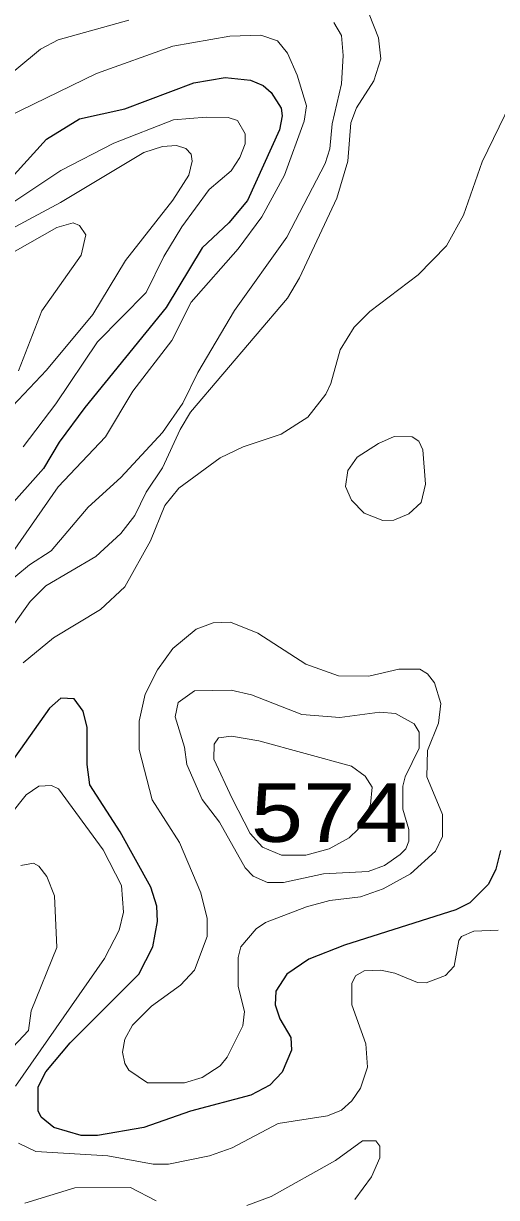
# Model space of a CAD drawing. Extents: x 577 to 602.9, y 7483.8 to 7511.6.
# Drawn here: x 593.349 to 593.996, y 7492.363 to 7493.971 of the extents above; entities that cross this region are included whole.
import ezdxf
from ezdxf.enums import TextEntityAlignment as Align

# ---------------------------------------------------------------- set-up
doc = ezdxf.new("R2010")
doc.units = 0
doc.header["$LTSCALE"] = 0.032
doc.layers.add('1', color=7, linetype='Continuous', lineweight=25)
doc.layers.add('2', color=7, linetype='Continuous', lineweight=13)
doc.layers.add('61', color=7, linetype='Continuous')

msp = doc.modelspace()

# ---------------------------------------------------------------- linework, layer by layer
at = {"layer": '1'}
for points in [[(593.3228, 7493.7489), (593.3801, 7493.8125), (593.4254, 7493.8403), (593.4874, 7493.8539), (593.5821, 7493.8896), (593.625, 7493.8968), (593.6594, 7493.8933)], [(593.6594, 7493.8933), (593.6767, 7493.8857), (593.6878, 7493.8761), (593.7013, 7493.8547), (593.7029, 7493.8443), (593.699, 7493.8252), (593.6552, 7493.7282), (593.6298, 7493.698), (593.5932, 7493.6638), (593.5439, 7493.5819), (593.4326, 7493.4451), (593.3976, 7493.3974), (593.3761, 7493.3616), (593.3244, 7493.3036)], [(594.0019, 7492.8384), (593.9956, 7492.813), (593.9852, 7492.7923), (593.9598, 7492.7669), (593.9407, 7492.7573), (593.788, 7492.7088), (593.7395, 7492.6897), (593.7093, 7492.669), (593.6942, 7492.646), (593.6934, 7492.6269), (593.6997, 7492.6078), (593.7149, 7492.5824), (593.7157, 7492.5649), (593.7029, 7492.5347), (593.6862, 7492.5172), (593.66, 7492.5036), (593.5773, 7492.4814), (593.5137, 7492.4591), (593.4501, 7492.448), (593.4278, 7492.448), (593.3904, 7492.4591), (593.3729, 7492.4734), (593.369, 7492.4822), (593.369, 7492.5148), (593.3793, 7492.5355), (593.4127, 7492.5752), (593.5065, 7492.669), (593.5256, 7492.7064), (593.532, 7492.7414), (593.5312, 7492.7621), (593.5232, 7492.7883), (593.4811, 7492.8639), (593.4397, 7492.9283), (593.4357, 7492.9561), (593.4357, 7493.007), (593.4302, 7493.0293), (593.4183, 7493.046), (593.4, 7493.0468), (593.3841, 7493.0332), (593.3292, 7492.9553)]]:
    msp.add_lwpolyline(points, dxfattribs=at)
at = {"layer": '2'}
for points in [[(593.3101, 7493.1128), (593.3578, 7493.1795), (593.3793, 7493.201), (593.4477, 7493.2408), (593.4819, 7493.2726), (593.501, 7493.2972), (593.5169, 7493.329), (593.5391, 7493.3624), (593.563, 7493.4149), (593.5773, 7493.4388), (593.7101, 7493.5946), (593.7268, 7493.6225), (593.7777, 7493.7314), (593.7928, 7493.7823), (593.7968, 7493.8348), (593.8047, 7493.8554), (593.8286, 7493.892), (593.8381, 7493.9222), (593.8349, 7493.9509), (593.8222, 7493.9835)], [(593.3069, 7493.8817), (593.3721, 7493.9358), (593.396, 7493.9485), (593.493, 7493.9755)], [(593.7737, 7493.9723), (593.784, 7493.9541), (593.7864, 7493.927), (593.784, 7493.8881), (593.7713, 7493.8332), (593.7681, 7493.799), (593.7618, 7493.7791), (593.7093, 7493.6781), (593.6377, 7493.5779), (593.5876, 7493.4928), (593.567, 7493.4507), (593.5391, 7493.4109), (593.4819, 7493.3489), (593.4373, 7493.3084), (593.3864, 7493.2487), (593.357, 7493.2296), (593.3197, 7493.1986)], [(593.2894, 7493.1835), (593.396, 7493.3362), (593.4612, 7493.4046), (593.4986, 7493.4674), (593.5518, 7493.5366), (593.5781, 7493.5891), (593.6425, 7493.6622), (593.6751, 7493.706), (593.7061, 7493.7632), (593.7331, 7493.8372), (593.7363, 7493.8578), (593.7236, 7493.9), (593.7101, 7493.9302), (593.6966, 7493.9469), (593.6735, 7493.9548), (593.6314, 7493.9533), (593.5534, 7493.9397), (593.4485, 7493.9024), (593.3276, 7493.8435)], [(593.3483, 7493.0953), (593.3896, 7493.1295), (593.454, 7493.1684), (593.4874, 7493.1994), (593.5224, 7493.2622), (593.5423, 7493.3108), (593.5614, 7493.3346), (593.6178, 7493.376), (593.6497, 7493.3911), (593.7013, 7493.4086), (593.7379, 7493.4316), (593.7626, 7493.4634), (593.7697, 7493.4777), (593.7824, 7493.5239), (593.8015, 7493.5549), (593.823, 7493.5763), (593.889, 7493.6264), (593.928, 7493.6662), (593.951, 7493.7083), (593.9765, 7493.7815), (594.0154, 7493.861)], [(593.3483, 7493.3911), (593.3928, 7493.4499), (593.4501, 7493.535), (593.5169, 7493.6026), (593.5407, 7493.6519), (593.5654, 7493.6924), (593.6027, 7493.7433), (593.633, 7493.7688), (593.6449, 7493.7871), (593.652, 7493.8061), (593.652, 7493.8197), (593.6417, 7493.838), (593.629, 7493.8419), (593.5988, 7493.8427), (593.5542, 7493.8387), (593.4723, 7493.8069), (593.4, 7493.7696), (593.2886, 7493.6956)], [(593.2688, 7493.6559), (593.3992, 7493.7258), (593.5137, 7493.7942), (593.5391, 7493.8022), (593.5582, 7493.8038), (593.5709, 7493.7998), (593.5781, 7493.7918), (593.5797, 7493.7823), (593.5749, 7493.7632), (593.5534, 7493.729), (593.4882, 7493.6463), (593.4437, 7493.5724), (593.3801, 7493.496), (593.326, 7493.4388)], [(593.334, 7493.6574), (593.3944, 7493.6916), (593.4167, 7493.698), (593.4254, 7493.694), (593.4342, 7493.6813), (593.4278, 7493.6535), (593.3737, 7493.5771), (593.3419, 7493.4952)], [(593.3379, 7492.5156), (593.4596, 7492.6905), (593.4795, 7492.7295), (593.4858, 7492.7541), (593.4827, 7492.7907), (593.458, 7492.8392), (593.3968, 7492.9227), (593.3872, 7492.9275), (593.3697, 7492.9267), (593.3523, 7492.9148), (593.3308, 7492.8877)], [(593.3451, 7492.8177), (593.3626, 7492.8209), (593.3697, 7492.8169), (593.3809, 7492.8026), (593.3912, 7492.7764), (593.3944, 7492.7056), (593.3594, 7492.6189), (593.3554, 7492.5919), (593.2918, 7492.5243)], [(593.9987, 7492.7295), (593.9653, 7492.7279), (593.9486, 7492.7207), (593.9447, 7492.7152), (593.9383, 7492.6802), (593.9264, 7492.6675), (593.9001, 7492.6571), (593.8882, 7492.6579), (593.8572, 7492.6706), (593.8381, 7492.6746), (593.815, 7492.6738), (593.8031, 7492.6667), (593.7983, 7492.6563), (593.7983, 7492.6269), (593.8174, 7492.5736), (593.8198, 7492.5418), (593.8103, 7492.5132), (593.7983, 7492.4957), (593.784, 7492.483), (593.765, 7492.475), (593.6974, 7492.4647), (593.6345, 7492.4313), (593.6035, 7492.4202), (593.5471, 7492.409), (593.5264, 7492.409), (593.4644, 7492.4202), (593.3658, 7492.4265), (593.3419, 7492.4376)], [(593.6544, 7492.3526), (593.6878, 7492.3645), (593.7761, 7492.4138), (593.8127, 7492.4408), (593.831, 7492.4408), (593.8365, 7492.4337), (593.8365, 7492.4178), (593.8254, 7492.3915), (593.8023, 7492.3605)], [(593.3507, 7492.3557), (593.419, 7492.3764), (593.4954, 7492.3772), (593.5304, 7492.3589)]]:
    msp.add_lwpolyline(points, dxfattribs=at)
for points in [[(593.881, 7493.4046), (593.8898, 7493.399), (593.8954, 7493.3871), (593.8993, 7493.3402), (593.893, 7493.3147), (593.8763, 7493.2996), (593.8556, 7493.2909), (593.8405, 7493.2901), (593.815, 7493.3004), (593.7976, 7493.3179), (593.7896, 7493.337), (593.7928, 7493.3585), (593.8055, 7493.3768), (593.8349, 7493.3958), (593.8564, 7493.4054)], [(593.9017, 7492.9752), (593.9168, 7493.0126), (593.92, 7493.0396), (593.9113, 7493.0682), (593.9017, 7493.0802), (593.8914, 7493.0865), (593.8628, 7493.0865), (593.8214, 7493.077), (593.7801, 7493.0778), (593.7355, 7493.0937), (593.6695, 7493.1358), (593.6322, 7493.1509), (593.6083, 7493.1501), (593.5852, 7493.1414), (593.5534, 7493.1151), (593.532, 7493.0857), (593.5153, 7493.0523), (593.5073, 7493.0157), (593.5073, 7492.9768), (593.5248, 7492.9076), (593.5622, 7492.8496), (593.5916, 7492.7804), (593.6003, 7492.7454), (593.6003, 7492.7207), (593.5829, 7492.6746), (593.5638, 7492.6539), (593.524, 7492.6253), (593.4978, 7492.5991), (593.4874, 7492.58), (593.4843, 7492.5625), (593.4874, 7492.5466), (593.493, 7492.5378), (593.5184, 7492.5203), (593.5693, 7492.5203), (593.5932, 7492.5275), (593.6178, 7492.5434), (593.6274, 7492.5553), (593.6489, 7492.5983), (593.6512, 7492.6182), (593.6425, 7492.6523), (593.6425, 7492.6921), (593.6465, 7492.7064), (593.6671, 7492.7311), (593.6799, 7492.7398), (593.7363, 7492.7613), (593.7681, 7492.77), (593.8103, 7492.7748), (593.8413, 7492.7859), (593.8787, 7492.8066), (593.9129, 7492.8376), (593.9224, 7492.8575), (593.9224, 7492.8877), (593.9009, 7492.9394)], [(593.8906, 7492.9784), (593.8715, 7492.9394), (593.8683, 7492.9267), (593.8683, 7492.8949), (593.8763, 7492.867), (593.8763, 7492.8511), (593.8723, 7492.8408), (593.8643, 7492.8329), (593.8429, 7492.8177), (593.8206, 7492.8098), (593.7594, 7492.8066), (593.7045, 7492.7947), (593.683, 7492.7947), (593.6632, 7492.8034), (593.652, 7492.8146), (593.617, 7492.8774), (593.5932, 7492.9084), (593.5725, 7492.9561), (593.5693, 7492.98), (593.5566, 7493.0213), (593.5606, 7493.0412), (593.5829, 7493.0571), (593.633, 7493.0579), (593.6608, 7493.0515), (593.73, 7493.0245), (593.7817, 7493.0205), (593.8365, 7493.0277), (593.858, 7493.0261), (593.8834, 7493.0118), (593.8906, 7493.0006)], [(593.6342, 7492.9094), (593.6592, 7492.8615), (593.6759, 7492.8432), (593.7021, 7492.8321), (593.7355, 7492.8321), (593.7673, 7492.8408), (593.7944, 7492.8559), (593.8071, 7492.8678), (593.8238, 7492.9012), (593.8262, 7492.9251), (593.8166, 7492.9402), (593.7976, 7492.9537), (593.6711, 7492.9887), (593.6337, 7492.9951), (593.6155, 7492.9927), (593.6099, 7492.9839), (593.6091, 7492.9633)]]:
    msp.add_lwpolyline(points, close=True, dxfattribs=at)

# ---------------------------------------------------------------- texts
at = {"layer": '61', "width": 1.2}
msp.add_text('574', height=0.08, dxfattribs=at).set_placement((593.7672, 7492.8502), align=Align.CENTER)

doc.saveas('drawing.dxf')
